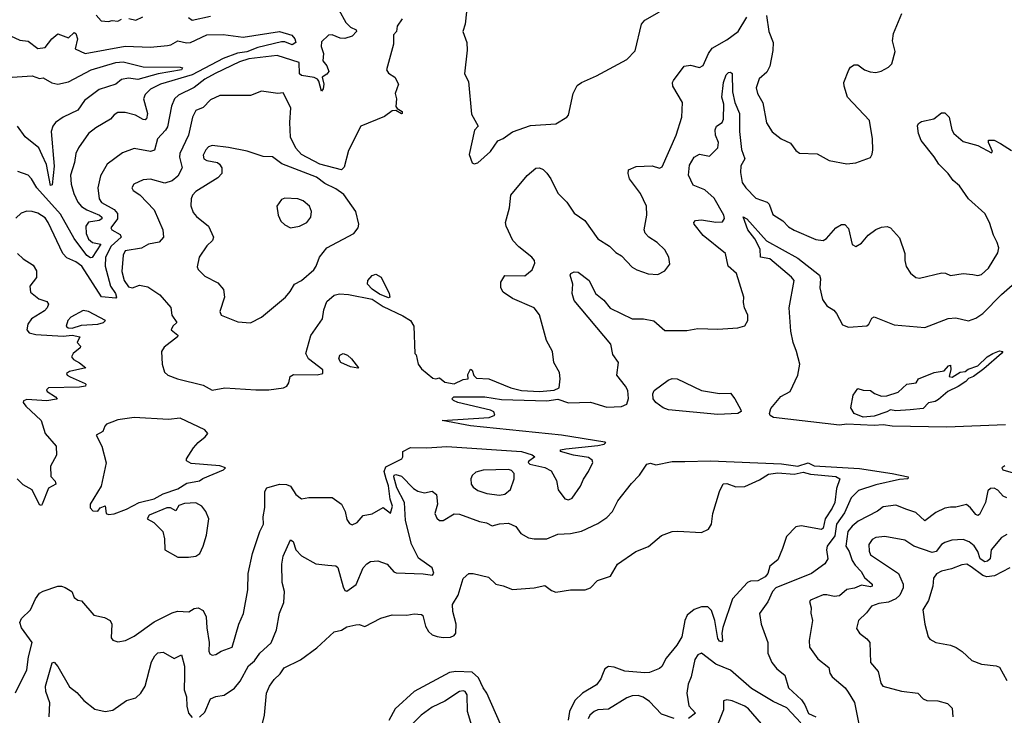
# Model space of a CAD drawing. Extents: x 1552294 to 1694791, y 811929 to 917222.
# Tile 418 of 643: x 1654996 to 1660411, y 839424 to 843250. Entities that reach past the tile are written whole.
import ezdxf

# ---------------------------------------------------------------- set-up
doc = ezdxf.new("R2010")
doc.units = 0

msp = doc.modelspace()

# ---------------------------------------------------------------- linework, layer by layer
at = {"layer": '0CON10XD'}
for points in [[(1656750.4, 843305), (1656790, 843235), (1656815, 843210), (1656847.1, 843195), (1656847.9, 843185), (1656825, 843159.6), (1656785, 843146.3), (1656758.3, 843148.3), (1656715, 843167.1), (1656695, 843165.5), (1656655, 843129.2), (1656653.8, 843103.8), (1656665.9, 843064.1), (1656663.3, 843025), (1656685.9, 842995.9), (1656696.7, 842965), (1656685, 842950), (1656660, 842935), (1656669.2, 842895), (1656665, 842870), (1656655, 842857.5), (1656641.7, 842911.7), (1656633, 842923), (1656615, 842932.5), (1656545, 842944), (1656535, 842953.3), (1656533.3, 843015), (1656412.8, 843052.7), (1656255.7, 843035), (1656205, 843018.1), (1656070.9, 842955), (1656015, 842923.2), (1655955, 842876.8), (1655868.8, 842835), (1655848, 842815), (1655831.6, 842775), (1655809.2, 842660.9), (1655798.2, 842641.8), (1655752.9, 842595), (1655737.6, 842532.4), (1655714.6, 842525.4), (1655625, 842541.1), (1655562.1, 842517.9), (1655476, 842455), (1655439.4, 842390.6), (1655424.7, 842325.3), (1655432.5, 842265), (1655445, 842244), (1655515, 842206.8), (1655534, 842185), (1655533.5, 842155), (1655496.9, 842105), (1655502.9, 842095), (1655548.4, 842068.4), (1655553.2, 842055), (1655498.8, 842005), (1655467.2, 841945), (1655466.5, 841895), (1655495.3, 841785), (1655522.5, 841745), (1655528.6, 841725), (1655525, 841718.8), (1655445, 841725.6), (1655337.8, 841895), (1655305, 841918.9), (1655255, 841940.9), (1655232.7, 841965), (1655153.2, 842135), (1655135, 842160.4), (1655095, 842186.7), (1655065, 842195.4), (1655035, 842197.1), (1655003.9, 842186.1), (1654975, 842158)], [(1655415.9, 843275.9), (1655444.7, 843244.7), (1655485, 843240), (1655505, 843246.1), (1655535, 843243.1), (1655555, 843252.7)], [(1657098.6, 843255), (1657072.7, 843215), (1657068.8, 843185), (1657052.1, 843167.9), (1657051.1, 843115), (1657013.8, 842975), (1657025, 842955.8), (1657060, 842935), (1657080, 842895), (1657061.2, 842845), (1657068, 842815), (1657063.8, 842773.8), (1657071.7, 842761.7), (1657100, 842745), (1657100, 842735), (1657095, 842732.5), (1657065, 842750), (1657045, 842748.8), (1657002.4, 842717.6), (1656872.5, 842665), (1656805, 842530), (1656780.5, 842439.5), (1656766.2, 842423.8), (1656646.2, 842455), (1656545, 842508), (1656515, 842544.2), (1656485, 842604), (1656480.8, 842685), (1656486.8, 842765), (1656445, 842848), (1656415.9, 842844.1), (1656325, 842856.4), (1656265, 842833.3), (1656096.8, 842833.2), (1656045, 842808.9), (1656005, 842768.2), (1655965, 842751.4), (1655945.8, 842714.2), (1655923.6, 842615), (1655876.1, 842515), (1655873.9, 842495), (1655888.8, 842435), (1655865, 842389.1), (1655835, 842363.1), (1655795, 842351.2), (1655715, 842373.8), (1655675, 842370), (1655624, 842345), (1655612.5, 842325), (1655620.3, 842310.3), (1655656.2, 842286.2), (1655735.8, 842205), (1655782.2, 842095), (1655787.1, 842055), (1655763.7, 842026.3), (1655705, 842015.5), (1655665, 841993.1), (1655575, 841979.4), (1655564.2, 841955), (1655558.3, 841865), (1655570.2, 841815), (1655595, 841781.3), (1655615.4, 841774.6), (1655655, 841789.5), (1655700.2, 841780.2), (1655767.4, 841737.4), (1655827.9, 841667.9), (1655832.5, 841625), (1655860, 841585), (1655838.8, 841565), (1655828.8, 841545), (1655866.2, 841515), (1655863.3, 841505), (1655790.9, 841449.1), (1655775.7, 841425), (1655779.4, 841355), (1655792.2, 841312.2), (1655811.4, 841295), (1655863.6, 841275), (1656005, 841239.3), (1656055, 841211.9), (1656125, 841225.7), (1656295, 841214.4), (1656366, 841214), (1656446, 841225), (1656465.7, 841235), (1656476.7, 841253.3), (1656482.9, 841287.1), (1656500.9, 841299.1), (1656632.6, 841297.4), (1656663.3, 841305), (1656662.5, 841325), (1656584.5, 841385), (1656569.1, 841415), (1656596.2, 841513.8), (1656660.4, 841605), (1656668.8, 841655), (1656685, 841699.4), (1656725, 841734.2), (1656755, 841743.1), (1656805, 841739.6), (1656935, 841712.9), (1656995, 841672.5), (1657102.2, 841622.2), (1657145.3, 841595.3), (1657163.8, 841565), (1657170, 841415), (1657177, 841407), (1657188, 841355), (1657205, 841329.2), (1657268.9, 841278.9), (1657285, 841274.7), (1657305, 841280), (1657335, 841255.8), (1657385, 841248), (1657435, 841271.9), (1657462.5, 841275), (1657460.7, 841299.3), (1657475, 841327.5), (1657485, 841322.5), (1657492.9, 841292.9), (1657508.2, 841278.2), (1657575.2, 841275.2), (1657697.5, 841225), (1657755, 841210), (1657855, 841204.9), (1657935, 841212.4), (1657962.9, 841225), (1657969.2, 841275), (1657965, 841310), (1657933.8, 841365), (1657925.8, 841425.8), (1657894, 841485), (1657855, 841626.7), (1657825.7, 841665), (1657707.1, 841717.1), (1657655, 841751.5), (1657642.1, 841775), (1657642.8, 841807.2), (1657665, 841843.8), (1657775, 841840.8), (1657814, 841875), (1657828.3, 841911.7), (1657826.9, 841925), (1657813.3, 841945), (1657740.6, 842000.6), (1657708.6, 842035), (1657671.1, 842115), (1657667.8, 842135), (1657690, 842215), (1657697.1, 842285), (1657787.3, 842392.7), (1657835, 842433.8), (1657855, 842436.2), (1657875, 842426.2), (1657895, 842406), (1657916.9, 842375), (1657955, 842296.2), (1658005, 842247.5), (1658045.6, 842185.6), (1658105, 842146.7), (1658175.8, 842045), (1658240, 842005), (1658275, 841970), (1658305, 841952), (1658365, 841890), (1658390, 841875), (1658452.4, 841852.4), (1658505, 841848.6), (1658545, 841868.6), (1658570.8, 841905), (1658565.6, 841945), (1658545, 841984.2), (1658502.5, 842025), (1658456.2, 842055), (1658436.8, 842076.8), (1658430.6, 842095), (1658444.4, 842175), (1658442.5, 842225), (1658410.6, 842295), (1658350, 842375), (1658342.2, 842405), (1658344.3, 842425), (1658386.4, 842443.6), (1658475, 842446.9), (1658515, 842433.8), (1658528.9, 842441.1), (1658606.2, 842615), (1658637.8, 842715), (1658641.1, 842795), (1658588.9, 842885), (1658586.9, 842905), (1658592.2, 842915), (1658650, 842995), (1658685, 842999.4), (1658735, 842987.1), (1658755, 842997.5), (1658783.6, 843065), (1658805, 843093.3), (1658885, 843139.5), (1658948, 843185), (1658994.4, 843265)], [(1655596.9, 843256.9), (1655635, 843248.1), (1655673.6, 843266.4)], [(1655925, 843262.2), (1655945, 843248.2), (1656045, 843270)], [(1657453.6, 843293.6), (1657446.2, 843225), (1657433.3, 843185), (1657455.4, 843125.4), (1657456.7, 843083.3), (1657442.5, 842952.5), (1657465, 842910), (1657480.6, 842730.6), (1657517.5, 842665), (1657497.7, 842642.3), (1657468.3, 842508.3), (1657485, 842462.5), (1657495, 842456.7)], [(1657495, 842456.7), (1657515, 842463.3), (1657585, 842526.2), (1657625, 842583.3), (1657655, 842596.2), (1657706.4, 842633.6), (1657805, 842669.1), (1657945, 842676.7), (1658005, 842713.8), (1658014.1, 842725.9), (1658040, 842845), (1658062, 842888), (1658085, 842905.8), (1658168.3, 842941.7), (1658335, 843031.2), (1658380.7, 843079.3), (1658416, 843225), (1658435, 843248), (1658515, 843294)], [(1659103.9, 843273.9), (1659116.9, 843185), (1659140.4, 843125), (1659138.4, 843081.6), (1659121.5, 842995), (1659105, 842962.5), (1659062.9, 842925), (1659046, 842875), (1659054.2, 842845), (1659083.9, 842793.9), (1659102.4, 842682.4), (1659135, 842634), (1659184.5, 842594.5), (1659235, 842571.2), (1659265, 842530), (1659285, 842516.2), (1659382.7, 842512.7), (1659447.5, 842475), (1659545, 842458), (1659595, 842463.8), (1659675, 842492.5), (1659685, 842510), (1659688.8, 842535), (1659685.8, 842595), (1659669.2, 842695), (1659548.6, 842825), (1659530, 842885), (1659529.4, 842905), (1659555.8, 842974.2), (1659565, 842988.8), (1659585, 843001.2), (1659605, 843001.2), (1659642.5, 842975), (1659672.7, 842962.7), (1659705, 842960), (1659733.6, 842966.4), (1659775, 842990), (1659792.5, 843007.5), (1659811.2, 843075), (1659795.7, 843135), (1659801.4, 843175), (1659847.8, 843285)], [(1654945, 843162.3), (1654997, 843137), (1655041.8, 843131.8), (1655095, 843091.2), (1655135, 843097.6), (1655172.6, 843145), (1655205, 843172.2), (1655265, 843151.1), (1655295, 843179.4), (1655305, 843174.4), (1655313.8, 843145), (1655300, 843090), (1655355, 843064.1), (1655576, 843104), (1655715, 843099.2), (1655808.2, 843108.2), (1655827.9, 843112.1), (1655865, 843134.6), (1655913.4, 843123.4), (1655935, 843125.7), (1656025, 843166.6), (1656115, 843168.6), (1656225.2, 843154.8), (1656425.3, 843184.7), (1656492.3, 843165), (1656509.7, 843145), (1656513.9, 843125), (1656495, 843111.5), (1656455, 843128.1), (1656435, 843129.1), (1656305, 843097.9), (1656245, 843073.6), (1656193.2, 843066.8), (1656115, 843037.3), (1655945, 842947.8), (1655770, 842895), (1655715, 842868), (1655685, 842838.6), (1655676.4, 842815), (1655698.2, 842735), (1655694, 842705), (1655685, 842699.4), (1655675, 842702.2), (1655633.1, 842725), (1655575, 842740.8), (1655535, 842740.8), (1655515, 842727.5), (1655495, 842702.9), (1655415, 842656.4), (1655375, 842624.4), (1655318.8, 842545), (1655304.6, 842515), (1655296.8, 842465), (1655275.3, 842395), (1655279.7, 842345), (1655293.2, 842295), (1655316.4, 842246.4), (1655335, 842223.4), (1655364.3, 842204.3), (1655434.7, 842175), (1655447.1, 842165), (1655448.4, 842155), (1655433.8, 842146.2), (1655375, 842135.8), (1655359.3, 842115), (1655361.3, 842075), (1655375, 842043.7), (1655395.4, 842025.4), (1655441.5, 842015), (1655395, 841942.1), (1655385, 841940), (1655365, 841953.2), (1655295, 842046.2), (1655221.1, 842181.1), (1655089.7, 842325), (1655061.1, 842375), (1655042, 842395), (1654985.5, 842415.5)], [(1654955, 842934.5), (1655065, 842941.4), (1655105, 842926), (1655125, 842930), (1655172.2, 842902.2), (1655205, 842895.8), (1655265, 842908.1), (1655388, 842975), (1655524.8, 843015.2), (1655565, 843018.6), (1655675, 842991.8), (1655878.5, 842988.5), (1655891.2, 842985), (1655886.4, 842975), (1655758, 842952), (1655645, 842920.6), (1655595, 842929.2), (1655555, 842921.7), (1655524.2, 842895), (1655432.9, 842867.1), (1655353.1, 842805), (1655315, 842752.1), (1655235, 842714.1), (1655192.5, 842685), (1655177.8, 842665), (1655168.5, 842635), (1655185.7, 842445), (1655175, 842342.5), (1655165, 842338.8), (1655143.1, 842453.1), (1655120, 842505), (1655100.8, 842545), (1655026.3, 842606.3), (1654984.1, 842664.1)], [(1658825, 842136.7), (1658860.8, 842139.2), (1658873.1, 842156.9), (1658868.5, 842175), (1658815, 842268.7), (1658764.4, 842315), (1658700.1, 842340.1), (1658673.5, 842395), (1658679.5, 842450.5), (1658705, 842494.2), (1658735, 842510.6), (1658789.7, 842500.3), (1658835.6, 842545), (1658839.4, 842575), (1658823.3, 842615), (1658821.1, 842645), (1658828.1, 842665), (1658859.2, 842685), (1658867.4, 842702.6), (1658868.4, 842785), (1658858.1, 842825), (1658866.6, 842905), (1658882.1, 842947.9), (1658895, 842960.8), (1658905, 842962.5), (1658914.4, 842955), (1658916, 842854), (1658929, 842795), (1658954.8, 842734.8), (1658955.5, 842635), (1658966.2, 842536.2), (1658984.6, 842485), (1658963, 842447), (1658960.3, 842410.3), (1658969.2, 842355), (1658989.2, 842325), (1659045, 842268), (1659107.1, 842247.1), (1659117.5, 842235), (1659138.9, 842178.9), (1659193.4, 842143.4), (1659225, 842111.4), (1659255, 842092.5), (1659375, 842041.8), (1659415, 842036.7), (1659433.8, 842046.2), (1659485, 842106), (1659515, 842124), (1659535, 842123.8), (1659555, 842102.5), (1659574.4, 842014.4), (1659595, 842002), (1659625, 842022), (1659662.5, 842065), (1659705, 842095.8), (1659735, 842109.2), (1659766.7, 842113.3), (1659785, 842106.2), (1659835, 842050), (1659864.4, 841965), (1659863.3, 841925), (1659872.4, 841892.4), (1659895, 841856.2), (1659925, 841832), (1659945, 841828), (1660067.3, 841857.3), (1660087, 841857), (1660115, 841844.2), (1660185, 841854.5), (1660237.9, 841847.9), (1660265, 841843.8), (1660285, 841848), (1660325, 841884), (1660375, 841967.5), (1660380.8, 841995), (1660372.9, 842025), (1660352.7, 842065), (1660330.4, 842135), (1660303.8, 842183.8), (1660215, 842264.3), (1660165, 842335.8), (1660130, 842365), (1660102.5, 842405), (1660051.8, 842455), (1660026.4, 842496.4), (1659954, 842585), (1659938.8, 842625), (1659933.9, 842666.1), (1659940, 842680), (1659955, 842690), (1660024.1, 842705.9), (1660065, 842738), (1660085, 842738.5), (1660108.2, 842715), (1660122.2, 842645), (1660133.1, 842625), (1660185, 842580), (1660265, 842559.1), (1660341.7, 842518.3), (1660345.8, 842525), (1660324.4, 842574.4), (1660325, 842587.5), (1660355, 842587.5), (1660390.2, 842570.2), (1660450.7, 842530.7)], [(1656265, 841582.5), (1656325.9, 841614.1), (1656458.6, 841725), (1656484.1, 841755), (1656506.5, 841795), (1656545.5, 841815), (1656613.5, 841875), (1656627.3, 841895), (1656645.6, 841945), (1656685, 841996), (1656834, 842075), (1656858.1, 842105), (1656861.4, 842125), (1656844.2, 842195), (1656778.1, 842288.1), (1656735, 842320.5), (1656675, 842348.9), (1656627.8, 842385), (1656438.4, 842458.4), (1656386.7, 842496.7), (1656335, 842498.3), (1656247, 842527), (1656145, 842547), (1656055, 842558.7), (1656035, 842550.5), (1656020, 842535), (1656005.8, 842505), (1656008.8, 842485), (1656025, 842475.8), (1656084.4, 842464.4), (1656095, 842456), (1656107.1, 842435), (1656107.5, 842405), (1656085, 842380), (1655965, 842305.6), (1655947.1, 842285), (1655939.7, 842265), (1655936.8, 842226.8), (1655949.8, 842189.8), (1655968, 842168), (1656034, 842115), (1656062, 842055), (1656056, 842035), (1656025, 842006.2), (1655982.2, 841945), (1655971.2, 841891.2), (1655977, 841877), (1656015, 841840), (1656085, 841803.8), (1656116.8, 841766.8), (1656121.4, 841725), (1656095.8, 841645), (1656104.4, 841625), (1656195, 841587.9), (1656265, 841582.5)], [(1656485, 842105.8), (1656535, 842114.4), (1656574.2, 842135), (1656596.7, 842165), (1656601.5, 842195), (1656589.5, 842225), (1656555, 842254.5), (1656525, 842264.5), (1656455, 842267.8), (1656435, 842260.8), (1656410.8, 842225), (1656417.5, 842175), (1656432.7, 842142.7), (1656455, 842121.2), (1656485, 842105.8)], [(1660418.5, 841021.5), (1660095, 841009.2), (1659794.8, 841014.8), (1659745, 841022.5), (1659695, 841017.5), (1659545, 841025.5), (1659505, 841019.7), (1659142.5, 841062.5), (1659124, 841074), (1659119.4, 841085), (1659127.4, 841112.6), (1659181.8, 841178.2), (1659234, 841205), (1659275.7, 841295), (1659287.5, 841355), (1659268.5, 841425), (1659249.6, 841475), (1659237.1, 841537.1), (1659228, 841665), (1659254.7, 841815), (1659240.8, 841835), (1659120.8, 841935), (1659071.2, 841945), (1659068.7, 841988.7), (1659039.2, 842045), (1659001.2, 842095), (1658975, 842166.2), (1658995, 842155.4), (1659104, 842034), (1659275, 841938.5), (1659395.3, 841845.3), (1659400, 841825), (1659396, 841775), (1659410.9, 841710.9), (1659435, 841675.6), (1659473.3, 841653.3), (1659488.9, 841635), (1659521.4, 841571.4), (1659555, 841558.6), (1659654.3, 841565.7), (1659666, 841575), (1659681.9, 841608.1), (1659695, 841616), (1659805, 841572.2), (1659975, 841557.5), (1660102.8, 841607.2), (1660145, 841609.6), (1660215, 841594.6), (1660255, 841609.2), (1660293.2, 841635), (1660395, 841738.4), (1660483.8, 841816.2)], [(1654972.5, 839547.5), (1655035.4, 839674.6), (1655043.6, 839745), (1655064.5, 839825), (1655005.4, 839905), (1654996.2, 839935), (1655005, 839957.1), (1655055.6, 840005), (1655083.5, 840065), (1655105, 840095.8), (1655125, 840107.1), (1655205.4, 840134.6), (1655225, 840135.3), (1655246.5, 840126.5), (1655283.3, 840105), (1655295, 840072.5), (1655315, 840056.7), (1655335, 840053.3), (1655403.3, 839975), (1655462.4, 839962.4), (1655494, 839945), (1655501.9, 839925), (1655499.5, 839849.5), (1655507.7, 839837.7), (1655535, 839828), (1655577.5, 839835), (1655625, 839859.2), (1655735, 839937.9), (1655835, 839988.2), (1655863.8, 839996.2), (1655926.9, 839993.1), (1655955, 840011.4), (1655977.5, 840015), (1656005, 840000), (1656021.5, 839965), (1656024.5, 839905), (1656038.1, 839825), (1656036.8, 839776.8), (1656042.5, 839762.5), (1656055, 839755.8), (1656075, 839758), (1656103.5, 839776.5), (1656165, 839798.8), (1656201.8, 839925), (1656226.3, 839983.7), (1656250.6, 840115), (1656252.3, 840205), (1656276.5, 840315), (1656316.2, 840435), (1656337.1, 840475), (1656334.5, 840515), (1656343.5, 840566.5), (1656344.4, 840655), (1656354.3, 840675.7), (1656424.8, 840694.8), (1656463.7, 840693.7), (1656485.2, 840685.2), (1656515, 840637.9), (1656545, 840615.6), (1656587, 840623), (1656715, 840621.4), (1656765, 840586), (1656785.6, 840545), (1656795, 840501.4), (1656809.5, 840479.5), (1656825, 840471.9), (1656852, 840485), (1656885, 840522.5), (1656935, 840532.5), (1656995, 840567.5), (1657035, 840536.7), (1657045.9, 840575), (1657033.6, 840613.6), (1657025, 840686.2), (1657011.8, 840725), (1657000.4, 840765), (1657009.5, 840790.5), (1657097.5, 840835), (1657103.3, 840845), (1657102.5, 840875), (1657145, 840897.5), (1657235, 840896), (1657345, 840903.5), (1657755, 840876), (1657815, 840857.5), (1657830, 840845), (1657795, 840820), (1657792.5, 840815), (1657802.5, 840805), (1657885, 840786.7), (1657919.1, 840769.1), (1657948.6, 840715), (1657958, 840665), (1657995, 840614), (1658015, 840608.6), (1658035, 840618), (1658081.1, 840685), (1658096.2, 840723.8), (1658124.4, 840765), (1658148.1, 840815), (1658145, 840828), (1658125, 840841.4), (1658042.5, 840855), (1657970, 840875), (1657970, 840885), (1657999.3, 840889.3), (1658175, 840907.5), (1658210, 840915), (1658220, 840925), (1658215, 840926.2), (1657975, 840965.3), (1657475, 841016.9), (1657320, 841045), (1657577.9, 841062.1), (1657610, 841075), (1657603, 841093), (1657585, 841103.3), (1657405, 841144), (1657382.5, 841155), (1657372.5, 841165), (1657384.1, 841175.9), (1657505, 841175.3), (1657555, 841176.6), (1657645, 841160.8), (1657895, 841153.6), (1657955, 841162.6), (1658015, 841142.3), (1658135, 841147.4), (1658225, 841119.4), (1658305, 841122.8), (1658335.4, 841135), (1658343.8, 841166.2), (1658340, 841210), (1658328.5, 841235), (1658280, 841295), (1658288.8, 841365), (1658258.7, 841408.7), (1658247.1, 841465), (1658044.6, 841705), (1658034.5, 841745), (1658037.8, 841795), (1658023.1, 841845), (1658026.7, 841855), (1658045, 841863.8), (1658068.3, 841861.7), (1658127.5, 841815), (1658162.2, 841745), (1658207.8, 841707.8), (1658243.5, 841663.5), (1658365, 841604.5), (1658425.9, 841604.1), (1658484.4, 841594.4), (1658545, 841540), (1658665, 841540), (1658725, 841551.4), (1658835, 841547.5), (1658945, 841555.8), (1658983.9, 841566.1), (1659000, 841595), (1659000, 841625), (1658982.5, 841665), (1658976.2, 841695), (1658978.8, 841725), (1658938, 841855), (1658892.5, 841895), (1658877.9, 841965), (1658755, 842062.5), (1658705.8, 842125), (1658703.8, 842135), (1658713.3, 842145), (1658745, 842150), (1658825, 842136.7)], [(1654983.1, 841965), (1655015.4, 841935), (1655069.9, 841899.9), (1655088.8, 841868.8), (1655087.4, 841832.6), (1655050.7, 841785), (1655055, 841752.5), (1655101.2, 841715), (1655145, 841699.6), (1655154.2, 841685), (1655147.5, 841665), (1655131.5, 841648.5), (1655060, 841605), (1655041.2, 841575), (1655035.4, 841545), (1655048.7, 841528.7), (1655085, 841518.4), (1655235, 841509), (1655285, 841514.6), (1655326.7, 841505), (1655311.2, 841475), (1655330, 841455), (1655328.8, 841445), (1655290, 841415), (1655280, 841395), (1655291.4, 841381.4), (1655325, 841363.8), (1655360, 841335), (1655270, 841315), (1655252.5, 841305), (1655256.7, 841295), (1655273.3, 841285), (1655355, 841248.8), (1655360, 841245), (1655357.5, 841235), (1655325, 841228.6), (1655155, 841225.8), (1655142.5, 841215), (1655146.7, 841205), (1655192.5, 841175), (1655202.5, 841165), (1655197.7, 841162.3), (1655145, 841153.6), (1655035, 841161.4), (1655016.1, 841153.9), (1655014.3, 841145), (1655029.4, 841125), (1655113.1, 841045), (1655135.5, 840975), (1655197.1, 840905), (1655198.1, 840855), (1655164.6, 840795), (1655167.3, 840737.3), (1655191.1, 840711.1), (1655194.4, 840695), (1655155, 840674.3), (1655119.5, 840585), (1655115, 840578.6), (1655105, 840581.4), (1655064.6, 840664.6), (1655015, 840692.7), (1654981.9, 840725)], [(1657025, 841721.2), (1656975, 841740.8), (1656935, 841768.1), (1656909.2, 841795), (1656910, 841815), (1656935, 841843.3), (1656955, 841851.2), (1656983.3, 841835), (1657028, 841745), (1657032.5, 841725), (1657025, 841721.2)], [(1655285, 841554.5), (1655335, 841569.2), (1655426, 841575), (1655457.5, 841585), (1655468, 841595), (1655375, 841645.5), (1655345, 841651.4), (1655276.4, 841613.6), (1655260.5, 841595), (1655250.8, 841565), (1655263.3, 841555), (1655285, 841554.5)], [(1656855, 841334.4), (1656815, 841340.3), (1656761.5, 841365), (1656750.9, 841385), (1656755.8, 841405), (1656775, 841414.4), (1656799.2, 841405), (1656821.4, 841385), (1656860, 841335), (1656855, 841334.4)], [(1659635, 841064.4), (1659585.7, 841085), (1659566.7, 841115), (1659580, 841185), (1659605, 841222.5), (1659635, 841213.3), (1659675, 841211.2), (1659697.5, 841195), (1659735, 841180), (1659765, 841181.2), (1659828.1, 841201.9), (1659875, 841245.6), (1659927, 841253), (1659940, 841275), (1660025, 841309.2), (1660080.7, 841319.3), (1660105, 841346.7), (1660115, 841350), (1660117, 841327), (1660108.3, 841288.3), (1660125, 841284.2), (1660168.6, 841311.4), (1660195.4, 841314.6), (1660211.7, 841328.3), (1660265, 841346.3), (1660316.9, 841395), (1660347.9, 841415), (1660385, 841428.8), (1660402.5, 841425), (1660395.7, 841415), (1660299.5, 841330.5), (1660242.1, 841287.9), (1660215, 841277.1), (1660199.8, 841260.2), (1660157.7, 841232.3), (1660101.4, 841205), (1660049.7, 841160.3), (1660030.7, 841149.3), (1659995, 841142.5), (1659965, 841110.9), (1659894.3, 841104.3), (1659815, 841099.7), (1659785, 841104.6), (1659765, 841092.5), (1659695, 841070.4), (1659635, 841064.4)], [(1658835, 841078.1), (1658565, 841104), (1658534.4, 841115), (1658494.6, 841144.6), (1658480.8, 841165), (1658477.3, 841192.7), (1658485, 841210), (1658561.7, 841268.3), (1658585, 841276.7), (1658612.5, 841275), (1658745, 841211.5), (1658845, 841194.2), (1658905, 841196.2), (1658929.4, 841165), (1658961.4, 841105), (1658964.2, 841095), (1658945, 841083.3), (1658835, 841078.1)], [(1655485, 840529.4), (1655515, 840532.2), (1655582.4, 840557.6), (1655652, 840595), (1655735, 840615.4), (1655785, 840642.5), (1655865, 840669.4), (1655915, 840701.2), (1655985, 840714.5), (1656002.7, 840727.3), (1656116.7, 840775), (1656127.5, 840785), (1656095.7, 840795.7), (1655938.7, 840808.7), (1655913.1, 840823.1), (1655912.9, 840835), (1655951.5, 840895), (1655977.8, 840925), (1656016.7, 840955), (1656030, 840975), (1656014.7, 840994.7), (1655878.2, 841058.2), (1655815, 841051.5), (1655625, 841061.4), (1655535, 841049.7), (1655502.8, 841037.2), (1655473.8, 841025), (1655463.8, 841015), (1655453.3, 840985), (1655416.7, 840965), (1655448, 840905), (1655472.3, 840812.3), (1655444.2, 840685), (1655384, 840585), (1655382.5, 840565), (1655398.3, 840548.3), (1655425, 840547.5), (1655437.5, 840565), (1655466.4, 840576.4), (1655471.2, 840535), (1655485, 840529.4)], [(1655985, 839413.1), (1656015, 839442), (1656045.3, 839515), (1656075, 839527.9), (1656120, 839535), (1656177.4, 839572.6), (1656208.8, 839611.2), (1656255, 839697.1), (1656286.7, 839723.3), (1656316.9, 839765), (1656378.1, 839821.9), (1656408.9, 839895), (1656424.4, 839985), (1656448.2, 840045), (1656453.1, 840105), (1656440, 840155), (1656437.7, 840255), (1656445, 840298.8), (1656485, 840390), (1656500.7, 840380.7), (1656515, 840333.8), (1656545, 840302), (1656625, 840258), (1656689.7, 840249.7), (1656735, 840246), (1656745, 840238), (1656775, 840131.4), (1656785, 840111.5), (1656795, 840107.3), (1656845.9, 840144.1), (1656884.6, 840235.4), (1656905, 840258), (1656925, 840269.2), (1656965, 840273.3), (1657016.2, 840255), (1657053.9, 840213.9), (1657067.2, 840207.2), (1657215, 840203.1), (1657266.7, 840195), (1657274, 840206), (1657264, 840235), (1657188.7, 840288.7), (1657151.1, 840365), (1657118.5, 840495), (1657112.1, 840595), (1657070.2, 840675), (1657053.8, 840736.2), (1657055, 840745.2), (1657065, 840749.5), (1657095, 840740.2), (1657162.5, 840672.5), (1657186.5, 840656.5), (1657222, 840648), (1657265, 840656.5), (1657288.5, 840638.5), (1657293.8, 840586.2), (1657278.9, 840535), (1657289.3, 840509.3), (1657305, 840495.8), (1657325, 840495.8), (1657385, 840532.5), (1657415, 840530), (1657525, 840490.6), (1657563.7, 840483.7), (1657595, 840465.6), (1657635, 840477.5), (1657685, 840480.6), (1657725, 840462), (1657752.5, 840425), (1657795, 840401.1), (1657825, 840394.3), (1657895, 840394.3), (1657955, 840420), (1658024.4, 840424.4), (1658085, 840436.5), (1658175, 840479.4), (1658225, 840511.4), (1658255.7, 840545), (1658285.5, 840604.5), (1658360.9, 840699.1), (1658405.6, 840744.4), (1658446, 840805), (1658465, 840810.9), (1658495, 840801.8), (1658585, 840821), (1658655, 840820), (1658795, 840824), (1659185, 840807), (1659275, 840794.2), (1659332, 840812), (1659365, 840796), (1659615, 840782.1), (1659794, 840755), (1659882.5, 840735), (1659880, 840725), (1659835, 840721.1), (1659705, 840691.1), (1659608.7, 840661.3), (1659569.7, 840620.3), (1659531.4, 840538.6), (1659489, 840475), (1659478.7, 840411.3), (1659437.3, 840355), (1659433.9, 840335), (1659440, 840285), (1659425, 840256.7), (1659350, 840205), (1659155, 840126), (1659135.7, 840105), (1659111.5, 840048.5), (1659063.9, 839983.9), (1659073.8, 839925), (1659110, 839825), (1659110.6, 839765), (1659132.5, 839715), (1659160.1, 839680.1), (1659204, 839644), (1659223.8, 839575), (1659295, 839510), (1659315, 839481.1), (1659335, 839434.1), (1659374.8, 839414.8)], [(1656327.1, 839365), (1656342.9, 839425), (1656353.2, 839545), (1656370.6, 839585), (1656395, 839620.8), (1656428, 839652), (1656450.9, 839685), (1656540.7, 839729.3), (1656630, 839795), (1656725, 839882.9), (1656765, 839892.2), (1656795, 839910.5), (1656845, 839922.2), (1656862.8, 839922.8), (1656895, 839912.5), (1656982.2, 839957.8), (1657045, 839977.5), (1657125, 839975.4), (1657165, 839981.8), (1657205, 839979.2), (1657213.2, 839973.2), (1657228.2, 839915), (1657244.6, 839885), (1657265, 839867.6), (1657291.7, 839858.3), (1657325, 839851.9), (1657365, 839854.8), (1657385, 839863.2), (1657393.9, 839875), (1657396.2, 839925), (1657377.5, 839995), (1657376.2, 840033.8), (1657407.7, 840085), (1657434.1, 840175.9), (1657466.1, 840203.9), (1657490, 840205), (1657574.3, 840184.3), (1657614.6, 840144.6), (1657655, 840136.9), (1657705.5, 840115.5), (1657825, 840124.5), (1657885, 840137.5), (1657920.3, 840110.3), (1657945, 840100.8), (1658025, 840114.2), (1658105.9, 840114.1), (1658135, 840126), (1658173.6, 840166.4), (1658245, 840190), (1658284, 840255), (1658385, 840324.5), (1658455, 840353.5), (1658525, 840414), (1658585, 840435.7), (1658615, 840436.5), (1658745, 840428.9), (1658785, 840448.6), (1658800, 840475), (1658808.1, 840535), (1658844, 840655), (1658865, 840696.7), (1658885, 840698.8), (1658935, 840681.2), (1658985, 840683.3), (1659065, 840718.6), (1659115, 840751.2), (1659165, 840757), (1659255, 840750.6), (1659305, 840762.2), (1659345, 840750), (1659485, 840737.5), (1659506.9, 840725), (1659487.8, 840672.2), (1659478.9, 840595), (1659465, 840562.9), (1659426.2, 840505), (1659415, 840454.2), (1659405, 840446.7), (1659293.6, 840466.4), (1659265, 840460), (1659212.4, 840407.6), (1659191.7, 840341.7), (1659165, 840278.8), (1659122.5, 840245), (1659111.2, 840205), (1659095.8, 840185), (1659055, 840163.1), (1659015, 840162), (1658998.9, 840155), (1658915.7, 840065), (1658863, 839907), (1658857.5, 839875), (1658861.2, 839835), (1658855, 839828.8), (1658845, 839832), (1658835, 839846.7), (1658820, 839945), (1658800.4, 840000.4), (1658781.1, 840021.1), (1658745, 840020.7), (1658705, 840005.2), (1658667.2, 839975), (1658653.9, 839945), (1658637.9, 839855), (1658610.8, 839809.2), (1658551.3, 839738.7), (1658527.3, 839692.7), (1658515, 839682), (1658460, 839660), (1658435, 839657.5), (1658325, 839667.7), (1658265, 839688.9), (1658235, 839692.9), (1658215, 839679.4), (1658201.8, 839648.2), (1658192.7, 839625), (1658167.4, 839592.6), (1658092.2, 839545), (1658049.2, 839505), (1658018.9, 839445), (1658012.6, 839397.4)], [(1657635, 840635.5), (1657665, 840640), (1657695, 840666), (1657715.6, 840725), (1657715.7, 840755), (1657700.9, 840770.9), (1657685, 840775.7), (1657545, 840772.1), (1657505, 840761.1), (1657485, 840744), (1657477.9, 840725), (1657478.5, 840695), (1657489.4, 840679.4), (1657515, 840661.5), (1657565, 840643.4), (1657635, 840635.5)], [(1660414.5, 840795.5), (1660397.5, 840785), (1660402.5, 840775), (1660472.5, 840755)], [(1660425, 840619.7), (1660405, 840629.1), (1660375, 840662.1), (1660355, 840673.6), (1660335, 840671.1), (1660321.2, 840658.8), (1660307.3, 840595), (1660275, 840528.8), (1660265, 840524), (1660255, 840528), (1660226.2, 840566.2), (1660203.3, 840583.3), (1660145, 840568.2), (1660115, 840569.6), (1660085, 840562.7), (1660035, 840538.9), (1659975, 840493.6), (1659925, 840539.1), (1659874.5, 840555.5), (1659815, 840579.6), (1659745, 840570), (1659713, 840547), (1659608.3, 840491.7), (1659574.2, 840465), (1659550.3, 840435), (1659539.7, 840355), (1659558.8, 840325), (1659575.2, 840275.2), (1659590.1, 840250.1), (1659624.2, 840215), (1659642.5, 840182.5), (1659685, 840145.8), (1659685, 840134), (1659675, 840130.6), (1659625, 840140), (1659587.2, 840122.8), (1659545, 840115.3), (1659505, 840080.7), (1659475, 840076.8), (1659435, 840087.2), (1659415, 840085.9), (1659345, 840058.1), (1659339.1, 840050.9), (1659349.1, 840015), (1659347.3, 839985), (1659355.4, 839945), (1659337.5, 839835), (1659339.8, 839799.8), (1659386, 839735), (1659446.7, 839686.7), (1659451.4, 839655), (1659464.3, 839635), (1659535.7, 839575), (1659551.8, 839551.8), (1659587.1, 839495), (1659611.2, 839375)], [(1655925, 840294), (1655965, 840300), (1655987.5, 840315), (1656005.7, 840354.3), (1656022.5, 840415), (1656036, 840505), (1656019.2, 840545), (1655997.5, 840575), (1655965, 840591.9), (1655901.4, 840588.6), (1655871.9, 840578.1), (1655855, 840549.2), (1655825.2, 840565.2), (1655805, 840565.9), (1655707.5, 840525), (1655697.5, 840505), (1655733.3, 840485), (1655783.3, 840435), (1655792.5, 840395), (1655793.6, 840333.6), (1655865, 840294.2), (1655925, 840294)], [(1660425, 840418.8), (1660395, 840401.5), (1660338.4, 840335), (1660332.6, 840285), (1660318.7, 840271.3), (1660305, 840268.6), (1660277.9, 840285), (1660265.2, 840325), (1660245, 840356.3), (1660218.2, 840378.2), (1660185, 840391.8), (1660122.8, 840387.2), (1660085, 840375.5), (1660065, 840363.1), (1660036.5, 840325), (1660015, 840318.9), (1659913.3, 840355), (1659865, 840387.1), (1659755, 840407.2), (1659705, 840401.4), (1659685, 840392), (1659666.9, 840363.1), (1659667.4, 840327.4), (1659675, 840307.6), (1659829.2, 840205), (1659854.7, 840145), (1659855.3, 840125), (1659835.9, 840085), (1659815.2, 840064.8), (1659775, 840046.2), (1659721.5, 840038.5), (1659681.4, 840025), (1659652.7, 839987.3), (1659608.6, 839945), (1659598.3, 839901.7), (1659614, 839875), (1659655.5, 839845.5), (1659672.5, 839825), (1659675.7, 839715), (1659716.9, 839665), (1659731.7, 839601.7), (1659743.8, 839585), (1659845, 839557.5), (1659935, 839546.5), (1659965.8, 839515), (1659985.4, 839505.4), (1660045, 839502.8), (1660099.5, 839489.5), (1660125, 839462.5), (1660128.8, 839415)], [(1660440.8, 840235), (1660358.1, 840191.9), (1660315, 840186.6), (1660292.5, 840192.5), (1660229.9, 840239.9), (1660205, 840254.6), (1660177.4, 840252.6), (1660121.1, 840228.9), (1660065, 840217.8), (1660038, 840202), (1660022.1, 840177.9), (1660017.5, 840135), (1659994.5, 840055), (1659963.4, 840003.4), (1659974.2, 839925), (1659993.3, 839855), (1660002.3, 839842.3), (1660034.2, 839824.2), (1660115, 839810), (1660147, 839797), (1660180, 839775), (1660232.5, 839725), (1660285.8, 839705.8), (1660366.9, 839696.9), (1660385, 839688.8), (1660425.5, 839615.5)], [(1655157.1, 839415), (1655162.3, 839492.3), (1655139.6, 839555), (1655138.2, 839585), (1655175, 839712.5), (1655185, 839716.7), (1655205, 839693.3), (1655270.5, 839580.5), (1655309.8, 839549.8), (1655349.2, 839505), (1655408.7, 839458.7), (1655465, 839444.3), (1655507.4, 839452.6), (1655583.6, 839506.4), (1655635, 839521.1), (1655661.9, 839545), (1655685, 839583.8), (1655721.2, 839718.8), (1655738.5, 839751.5), (1655755, 839767.8), (1655785, 839771.9), (1655845, 839737.1), (1655886.3, 839756.3), (1655902.2, 839695), (1655902.2, 839642.2), (1655899.6, 839565), (1655913.8, 839525), (1655914.6, 839474.6), (1655924.5, 839435), (1655945, 839412.5)], [(1659292.9, 839382.9), (1659215.3, 839465), (1659140.2, 839500.2), (1659021.6, 839571.6), (1658905, 839672.6), (1658825, 839706.1), (1658746.4, 839766.4), (1658725, 839756.9), (1658708.9, 839731.1), (1658689.2, 839635), (1658672.7, 839595), (1658665.3, 839545), (1658676.8, 839476.8), (1658713.1, 839435), (1658673.8, 839406.2)], [(1657640.8, 839375), (1657565.3, 839545), (1657544.6, 839574.6), (1657519.7, 839629.7), (1657485, 839662), (1657395, 839665.1), (1657360.5, 839659.5), (1657165.2, 839554.8), (1657061, 839459), (1657025.2, 839395)], [(1657494.6, 839324.6), (1657459.2, 839445), (1657456.3, 839536.3), (1657445.5, 839555), (1657435, 839559.1), (1657414.4, 839555), (1657335, 839502.1), (1657265, 839468.9), (1657203.1, 839425), (1657154.4, 839375)], [(1658595, 839406.4), (1658525, 839430), (1658460.5, 839500.5), (1658425, 839523.2), (1658397.4, 839532.6), (1658365, 839531.5), (1658335, 839520.5), (1658235, 839458.5), (1658175, 839453.3), (1658155, 839445.6), (1658131.1, 839425), (1658122.9, 839405)], [(1659076.7, 839376.7), (1659005, 839459.5), (1658984.5, 839474.5), (1658915, 839503.1), (1658885, 839508.8), (1658866.2, 839503.8), (1658867.5, 839455), (1658822.5, 839345)]]:
    msp.add_lwpolyline(points, dxfattribs=at)

doc.saveas('drawing.dxf')
